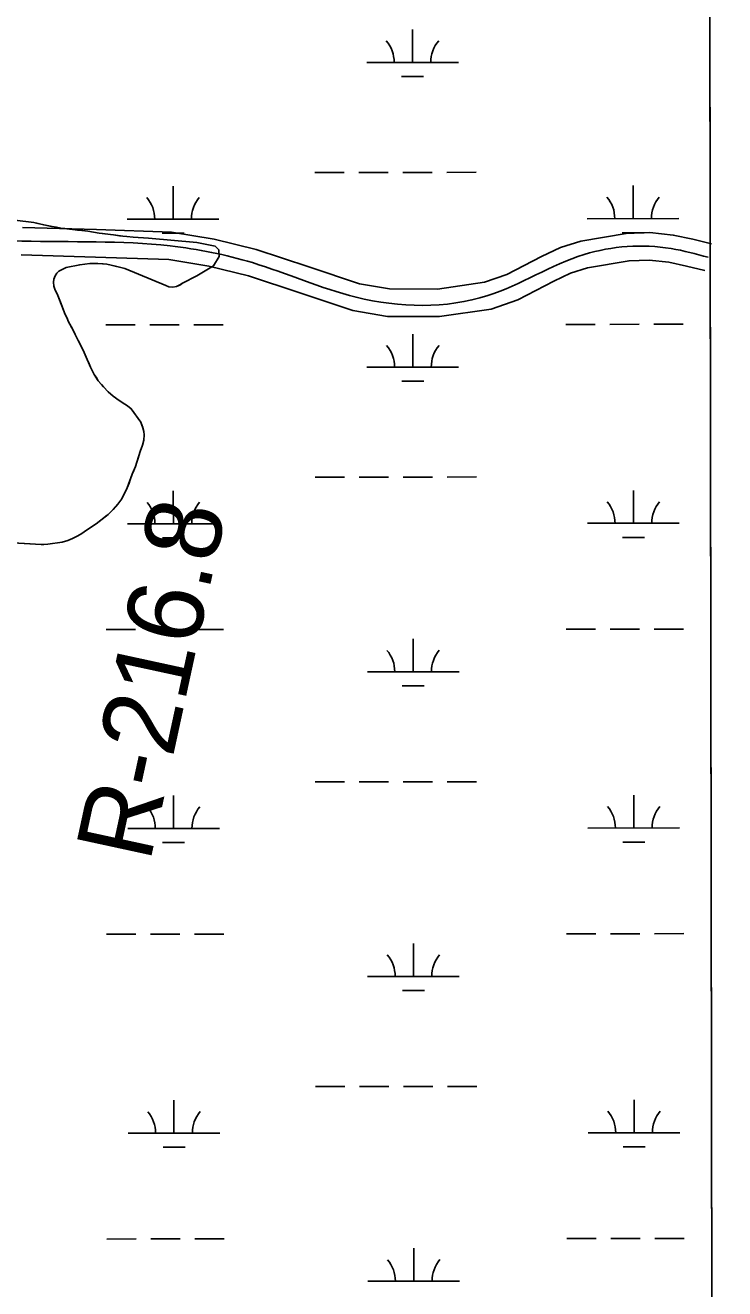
# Model space of a CAD drawing. Extents: x 3297753 to 3335611, y 652252 to 677623.
# Drawn here: x 3332663 to 3333426, y 667352 to 668731 of the extents above; entities that cross this region are included whole.
import ezdxf

# ---------------------------------------------------------------- set-up
doc = ezdxf.new("R2010")
doc.units = 0
for name, color, linetype in [('V-GRID-FRAM', 7, 'Continuous'), ('V-RIVR-RANG-IDEN', 7, 'Continuous'), ('V-ROAD-CNTR', 7, 'Continuous'), ('V-SITE-VEGE', 7, 'Continuous'), ('V-TOPO-SHOR', 7, 'Continuous'), ('V-WETL-SWMP', 7, 'Continuous')]:
    doc.layers.add(name, color=color, linetype=linetype)

msp = doc.modelspace()

# ---------------------------------------------------------------- linework, layer by layer
at = {"layer": 'V-GRID-FRAM'}
msp.add_lwpolyline([(3301859.6, 675814.9), (3333399.1, 675847), (3333425.5, 657662.7), (3301870.2, 657630.6), (3301859.6, 675814.9)], dxfattribs=at)
at = {"layer": 'V-ROAD-CNTR'}
for points in [[(3332659.6, 668510.5), (3332740.1, 668508.1), (3332821.9, 668505.3), (3332868.7, 668497.6), (3332914.5, 668486.4), (3332971.7, 668467.4), (3333027, 668448.9), (3333060, 668443.4), (3333112.3, 668443.2), (3333163.5, 668450.7), (3333187.9, 668459.1), (3333225.6, 668478.7), (3333246.3, 668488.5), (3333268.7, 668495.6), (3333318.1, 668504), (3333344, 668505), (3333369.4, 668502.2), (3333390.6, 668497.5), (3333411, 668492.5)], [(3332658, 668480.6), (3332739.1, 668478.1), (3332819, 668475.4), (3332862.7, 668468.2), (3332906.1, 668457.5), (3332962.2, 668438.9), (3333019.7, 668419.7), (3333057.5, 668413.4), (3333114.5, 668413.2), (3333170.6, 668421.4), (3333199.8, 668431.4), (3333239, 668451.8), (3333257.3, 668460.5), (3333275.8, 668466.3), (3333321.2, 668474.1), (3333343, 668474.9), (3333364.5, 668472.5), (3333383.8, 668468.3), (3333403.8, 668463.4)]]:
    msp.add_lwpolyline(points, dxfattribs=at)
msp.add_spline([(3332071.4, 668579.6), (3332117.2, 668562.2), (3332220.8, 668537.7), (3332407, 668516.5), (3332658.8, 668495.6), (3332820.5, 668490.3), (3332910.3, 668472), (3333023.4, 668434.3), (3333167.1, 668436.1), (3333272.2, 668480.9), (3333367, 668487.4), (3333407.4, 668477.9)], degree=3, dxfattribs=at)
at = {"layer": 'V-SITE-VEGE'}
for p, q in [((3333409.4, 668744.9), (3333413.7, 665780.8)), ((3332671.7, 668515.7), (3332651.2, 668518.5)), ((3332682.6, 668513.2), (3332671.7, 668515.7)), ((3332701.3, 668509.8), (3332682.6, 668513.2)), ((3332714, 668508.1), (3332701.3, 668509.8)), ((3332730.8, 668506.4), (3332714, 668508.1)), ((3332736.9, 668505.4), (3332730.8, 668506.4)), ((3332743.1, 668504.3), (3332736.9, 668505.4)), ((3332758.9, 668502.3), (3332743.1, 668504.3)), ((3332768.8, 668500.9), (3332758.9, 668502.3)), ((3332773.4, 668500.7), (3332768.8, 668500.9)), ((3332780.3, 668499.9), (3332773.4, 668500.7)), ((3332796.8, 668498.6), (3332780.3, 668499.9)), ((3332849.8, 668493.9), (3332796.8, 668498.6)), ((3332869.6, 668490.1), (3332849.8, 668493.9)), ((3332873.7, 668485.9), (3332869.6, 668490.1)), ((3332874.1, 668478.7), (3332873.7, 668485.9)), ((3332707.1, 668466.7), (3332722, 668469.8)), ((3332722, 668469.8), (3332733, 668471)), ((3332733, 668471), (3332736.8, 668471.2)), ((3332736.8, 668471.2), (3332741.7, 668471.2)), ((3332741.7, 668471.2), (3332751.6, 668470.2)), ((3332751.6, 668470.2), (3332756.4, 668469.2)), ((3332756.4, 668469.2), (3332771.3, 668465.5)), ((3332849.6, 668457.7), (3332867.9, 668468.7)), ((3332867.9, 668468.7), (3332874.1, 668478.7)), ((3332693.3, 668450.6), (3332693.7, 668454.1)), ((3332693.7, 668454.1), (3332695.1, 668457.6)), ((3332695.1, 668457.6), (3332697, 668460.6)), ((3332697, 668460.6), (3332699.2, 668462.8)), ((3332699.2, 668462.8), (3332702.8, 668464.7)), ((3332702.8, 668464.7), (3332707.1, 668466.7)), ((3332771.3, 668465.5), (3332815.8, 668446.9)), ((3332834, 668449.6), (3332849.6, 668457.7)), ((3332693.8, 668446.4), (3332693.3, 668450.6)), ((3332695.1, 668442.1), (3332693.8, 668446.4)), ((3332696.7, 668439.4), (3332695.1, 668442.1)), ((3332815.8, 668446.9), (3332819.3, 668445.5)), ((3332819.3, 668445.5), (3332823.4, 668445.3)), ((3332823.4, 668445.3), (3332827.4, 668446.1)), ((3332827.4, 668446.1), (3332831, 668447.7)), ((3332831, 668447.7), (3332834, 668449.6)), ((3332698, 668436.3), (3332696.7, 668439.4)), ((3332706.2, 668415.3), (3332698, 668436.3)), ((3332708.2, 668411.3), (3332706.2, 668415.3)), ((3332709.5, 668408.2), (3332708.2, 668411.3)), ((3332715.1, 668397.4), (3332709.5, 668408.2)), ((3332716.8, 668393.4), (3332715.1, 668397.4)), ((3332720.3, 668386.9), (3332716.8, 668393.4)), ((3332725.7, 668376.3), (3332720.3, 668386.9)), ((3332728, 668371.2), (3332725.7, 668376.3)), ((3332733.6, 668358), (3332728, 668371.2)), ((3332737.8, 668349.9), (3332733.6, 668358)), ((3332742.2, 668343.1), (3332737.8, 668349.9)), ((3332747.9, 668336.3), (3332742.2, 668343.1)), ((3332752.9, 668330.9), (3332747.9, 668336.3)), ((3332758.3, 668326.3), (3332752.9, 668330.9)), ((3332764.9, 668321.5), (3332758.3, 668326.3)), ((3332771, 668317.5), (3332764.9, 668321.5)), ((3332774, 668315.7), (3332771, 668317.5)), ((3332778.1, 668312.5), (3332774, 668315.7)), ((3332788.5, 668298), (3332778.1, 668312.5)), ((3332789.8, 668294.8), (3332788.5, 668298)), ((3332790.8, 668291.9), (3332789.8, 668294.8)), ((3332791.7, 668287.7), (3332790.8, 668291.9)), ((3332790.4, 668272.7), (3332791.7, 668278.3)), ((3332792.1, 668284), (3332791.7, 668287.7)), ((3332791.7, 668278.3), (3332792.1, 668284)), ((3332782.7, 668249.6), (3332788, 668266)), ((3332788, 668266), (3332790.4, 668272.7)), ((3332779.3, 668240.9), (3332782.7, 668249.6)), ((3332773.8, 668226), (3332779.3, 668240.9)), ((3332767.7, 668214.3), (3332773.8, 668226)), ((3332758.3, 668202.4), (3332763.5, 668208.2)), ((3332763.5, 668208.2), (3332767.7, 668214.3)), ((3332739.7, 668186.9), (3332753, 668197.2)), ((3332753, 668197.2), (3332756.2, 668200.2)), ((3332756.2, 668200.2), (3332758.3, 668202.4)), ((3332723, 668175.7), (3332730.5, 668180.7)), ((3332730.5, 668180.7), (3332739.7, 668186.9)), ((3332624.1, 668167.6), (3332679.8, 668164.4)), ((3332679.8, 668164.4), (3332682.9, 668164.3)), ((3332682.9, 668164.3), (3332687.3, 668164.6)), ((3332687.3, 668164.6), (3332702.9, 668166.7)), ((3332702.9, 668166.7), (3332709.1, 668168.6)), ((3332709.1, 668168.6), (3332714.2, 668170.8)), ((3332714.2, 668170.8), (3332718.5, 668173.1)), ((3332718.5, 668173.1), (3332723, 668175.7))]:
    msp.add_line(p, q, dxfattribs=at)
at = {"layer": 'V-TOPO-SHOR'}
for points in [[(3332651.2, 668518.5), (3332671.7, 668515.7), (3332676.1, 668514.7), (3332679.6, 668513.9), (3332682.6, 668513.2), (3332686.1, 668512.6), (3332691.2, 668511.6), (3332696.7, 668510.6), (3332701.3, 668509.8), (3332705.7, 668509.2), (3332710.8, 668508.6), (3332714, 668508.1), (3332719.5, 668507.5), (3332725.5, 668507), (3332730.8, 668506.4)], [(3332730.8, 668506.4), (3332736.9, 668505.4), (3332743.1, 668504.3), (3332746.8, 668503.8), (3332752.6, 668503.1), (3332758.9, 668502.3), (3332765.3, 668501.4), (3332768.8, 668500.9), (3332773.4, 668500.7), (3332780.3, 668499.9), (3332796.8, 668498.6), (3332849.8, 668493.9), (3332869.6, 668490.1), (3332873.7, 668485.9), (3332874.1, 668478.7), (3332867.9, 668468.7), (3332849.6, 668457.7), (3332834, 668449.6), (3332831, 668447.7), (3332827.4, 668446.1), (3332823.4, 668445.3), (3332819.3, 668445.5), (3332815.8, 668446.9), (3332771.3, 668465.5), (3332761, 668468), (3332756.4, 668469.2), (3332751.6, 668470.2), (3332747.4, 668470.6), (3332741.7, 668471.2), (3332736.8, 668471.2), (3332733, 668471), (3332722, 668469.8), (3332707.1, 668466.7), (3332702.8, 668464.7), (3332699.2, 668462.8), (3332697, 668460.6), (3332695.1, 668457.6), (3332693.7, 668454.1), (3332693.3, 668450.6), (3332693.8, 668446.4), (3332695.1, 668442.1), (3332696.7, 668439.4), (3332698, 668436.3)], [(3332698, 668436.3), (3332701.6, 668427.1), (3332706.2, 668415.3), (3332708.2, 668411.3), (3332709.5, 668408.2), (3332712.6, 668402.3), (3332715.1, 668397.4), (3332716.8, 668393.4), (3332720.3, 668386.9), (3332723.2, 668381.2), (3332725.7, 668376.3), (3332728, 668371.2), (3332730.1, 668366.2), (3332732.1, 668361.7), (3332733.6, 668358), (3332735.9, 668353.7), (3332737.8, 668349.9), (3332740.5, 668345.8), (3332742.2, 668343.1), (3332745.6, 668339), (3332747.9, 668336.3), (3332752.9, 668330.9), (3332758.3, 668326.3), (3332761, 668324.4), (3332764.9, 668321.5), (3332771, 668317.5), (3332774, 668315.7), (3332778.1, 668312.5), (3332788.5, 668298), (3332789.8, 668294.8), (3332790.8, 668291.9), (3332791.7, 668287.7), (3332792.1, 668284), (3332791.7, 668278.3), (3332790.4, 668272.7), (3332788, 668266), (3332785.6, 668258.5), (3332784.6, 668255.3), (3332782.7, 668249.6), (3332781, 668245.2), (3332779.3, 668240.9), (3332777.1, 668234.9), (3332775.7, 668231.2), (3332773.8, 668226), (3332767.7, 668214.3), (3332763.5, 668208.2), (3332761.4, 668205.8), (3332758.3, 668202.4), (3332756.2, 668200.2), (3332753, 668197.2), (3332750.5, 668195.3), (3332744.9, 668190.9), (3332739.7, 668186.9), (3332730.5, 668180.7), (3332723, 668175.7), (3332718.5, 668173.1), (3332714.2, 668170.8), (3332709.1, 668168.6), (3332702.9, 668166.7), (3332687.3, 668164.6), (3332682.9, 668164.3), (3332679.8, 668164.4), (3332624.1, 668167.6)]]:
    msp.add_lwpolyline(points, dxfattribs=at)
at = {"layer": 'V-WETL-SWMP'}
for p, q in [((3333409.4, 668744.9), (3333413.7, 665780.8)), ((3333085, 668690.7), (3333084.9, 668726.7)), ((3333035, 668690.6), (3333135, 668690.7)), ((3333073, 668675.2), (3333097, 668675.2)), ((3332978.3, 668570.5), (3333010.3, 668570.5)), ((3333026.3, 668570.5), (3333058.3, 668570.6)), ((3333074.3, 668570.6), (3333106.3, 668570.6)), ((3333122.3, 668570.6), (3333154.3, 668570.7)), ((3332823.7, 668519.6), (3332823.7, 668555.6)), ((3333325.6, 668520.1), (3333325.6, 668556.1)), ((3332671.7, 668515.7), (3332651.2, 668518.4)), ((3332682.6, 668513.2), (3332671.7, 668515.7)), ((3332701.3, 668509.8), (3332682.6, 668513.2)), ((3332714, 668508.1), (3332701.3, 668509.8)), ((3332773.7, 668519.5), (3332873.7, 668519.6)), ((3333275.6, 668520), (3333375.6, 668520.1)), ((3332730.8, 668506.4), (3332714, 668508.1)), ((3332736.9, 668505.4), (3332730.8, 668506.4)), ((3332743.1, 668504.3), (3332736.9, 668505.4)), ((3332758.9, 668502.3), (3332743.1, 668504.3)), ((3332768.8, 668500.9), (3332758.9, 668502.3)), ((3332773.4, 668500.7), (3332768.8, 668500.9)), ((3332780.3, 668499.9), (3332773.4, 668500.7)), ((3332796.8, 668498.6), (3332780.3, 668499.9)), ((3332849.8, 668493.9), (3332796.8, 668498.6)), ((3332811.7, 668504.1), (3332835.7, 668504.2)), ((3333313.6, 668504.6), (3333337.6, 668504.7)), ((3332869.6, 668490.1), (3332849.8, 668493.9)), ((3332873.7, 668485.9), (3332869.6, 668490.1)), ((3332874.1, 668478.7), (3332873.7, 668485.9)), ((3332707.1, 668466.7), (3332722, 668469.8)), ((3332722, 668469.8), (3332733, 668471)), ((3332733, 668471), (3332736.8, 668471.2)), ((3332736.8, 668471.2), (3332741.7, 668471.2)), ((3332741.7, 668471.2), (3332751.6, 668470.2)), ((3332751.6, 668470.2), (3332756.4, 668469.2)), ((3332756.4, 668469.2), (3332771.3, 668465.5)), ((3332849.6, 668457.7), (3332867.9, 668468.7)), ((3332867.9, 668468.7), (3332874.1, 668478.7)), ((3332693.3, 668450.6), (3332693.7, 668454.1)), ((3332693.7, 668454.1), (3332695.1, 668457.6)), ((3332695.1, 668457.6), (3332697, 668460.6)), ((3332697, 668460.6), (3332699.2, 668462.8)), ((3332699.2, 668462.8), (3332702.8, 668464.7)), ((3332702.8, 668464.7), (3332707.1, 668466.7)), ((3332771.3, 668465.5), (3332815.8, 668446.9)), ((3332834, 668449.6), (3332849.6, 668457.7)), ((3332693.7, 668446.4), (3332693.3, 668450.6)), ((3332695.1, 668442.1), (3332693.7, 668446.4)), ((3332696.7, 668439.4), (3332695.1, 668442.1)), ((3332815.8, 668446.9), (3332819.3, 668445.5)), ((3332819.3, 668445.5), (3332823.4, 668445.3)), ((3332823.4, 668445.3), (3332827.4, 668446.1)), ((3332827.4, 668446.1), (3332831, 668447.6)), ((3332831, 668447.6), (3332834, 668449.6)), ((3332698, 668436.3), (3332696.7, 668439.4)), ((3332706.2, 668415.3), (3332698, 668436.3)), ((3332708.2, 668411.3), (3332706.2, 668415.3)), ((3332709.5, 668408.2), (3332708.2, 668411.3)), ((3332715.1, 668397.4), (3332709.5, 668408.2)), ((3332750.4, 668404.1), (3332782.4, 668404.1)), ((3332798.4, 668404.1), (3332830.4, 668404.2)), ((3332846.4, 668404.2), (3332878.4, 668404.2)), ((3333252.3, 668404.6), (3333284.3, 668404.6)), ((3333300.3, 668404.6), (3333332.3, 668404.7)), ((3333348.3, 668404.7), (3333380.3, 668404.7)), ((3332716.8, 668393.4), (3332715.1, 668397.4)), ((3332720.3, 668386.9), (3332716.8, 668393.4)), ((3332725.7, 668376.3), (3332720.3, 668386.9)), ((3333085.3, 668358), (3333085.3, 668394)), ((3332728, 668371.2), (3332725.7, 668376.3)), ((3332733.6, 668358), (3332728, 668371.2)), ((3332737.8, 668349.9), (3332733.6, 668358)), ((3333035.3, 668357.9), (3333135.3, 668358)), ((3332742.2, 668343.1), (3332737.8, 668349.9)), ((3332747.9, 668336.3), (3332742.2, 668343.1)), ((3332752.9, 668330.9), (3332747.9, 668336.3)), ((3332758.3, 668326.3), (3332752.9, 668330.9)), ((3333073.3, 668342.5), (3333097.3, 668342.6)), ((3332764.9, 668321.5), (3332758.3, 668326.3)), ((3332771, 668317.5), (3332764.9, 668321.5)), ((3332774, 668315.7), (3332771, 668317.5)), ((3332778.1, 668312.5), (3332774, 668315.7)), ((3332788.5, 668298), (3332778.1, 668312.5)), ((3332789.8, 668294.7), (3332788.5, 668298)), ((3332790.8, 668291.8), (3332789.8, 668294.7)), ((3332791.7, 668287.7), (3332790.8, 668291.8)), ((3332790.4, 668272.6), (3332791.7, 668278.3)), ((3332792.1, 668284), (3332791.7, 668287.7)), ((3332791.7, 668278.3), (3332792.1, 668284)), ((3332782.7, 668249.6), (3332788, 668266)), ((3332788, 668266), (3332790.4, 668272.6)), ((3332779.3, 668240.9), (3332782.7, 668249.6)), ((3332773.8, 668226), (3332779.3, 668240.9)), ((3332978.6, 668237.8), (3333010.6, 668237.8)), ((3333026.6, 668237.9), (3333058.6, 668237.9)), ((3333074.6, 668237.9), (3333106.6, 668237.9)), ((3333122.6, 668237.9), (3333154.6, 668238)), ((3332767.7, 668214.3), (3332773.8, 668226)), ((3332824.1, 668186.9), (3332824, 668222.9)), ((3333326, 668187.4), (3333325.9, 668223.4)), ((3332758.3, 668202.4), (3332763.5, 668208.2)), ((3332763.5, 668208.2), (3332767.7, 668214.3)), ((3332739.7, 668186.9), (3332753, 668197.1)), ((3332753, 668197.1), (3332756.2, 668200.2)), ((3332756.2, 668200.2), (3332758.3, 668202.4)), ((3332723, 668175.7), (3332730.5, 668180.7)), ((3332730.5, 668180.7), (3332739.7, 668186.9)), ((3332774.1, 668186.9), (3332874.1, 668187)), ((3333276, 668187.4), (3333376, 668187.5)), ((3332624.1, 668167.6), (3332679.8, 668164.4)), ((3332679.8, 668164.4), (3332682.9, 668164.3)), ((3332682.9, 668164.3), (3332687.3, 668164.6)), ((3332687.3, 668164.6), (3332702.9, 668166.7)), ((3332702.9, 668166.7), (3332709.1, 668168.6)), ((3332709.1, 668168.6), (3332714.2, 668170.8)), ((3332714.2, 668170.8), (3332718.5, 668173.1)), ((3332718.5, 668173.1), (3332723, 668175.7)), ((3332812.1, 668171.5), (3332836.1, 668171.5)), ((3333314, 668172), (3333338, 668172)), ((3332750.8, 668071.4), (3332782.8, 668071.4)), ((3332798.8, 668071.4), (3332830.8, 668071.5)), ((3332846.8, 668071.5), (3332878.8, 668071.5)), ((3333252.7, 668071.9), (3333284.7, 668071.9)), ((3333300.7, 668072), (3333332.7, 668072)), ((3333348.7, 668072), (3333380.7, 668072)), ((3333085.7, 668025.3), (3333085.6, 668061.3)), ((3333035.7, 668025.3), (3333135.7, 668025.4)), ((3333073.7, 668009.9), (3333097.7, 668009.9)), ((3332978.9, 667905.1), (3333010.9, 667905.2)), ((3333026.9, 667905.2), (3333058.9, 667905.2)), ((3333074.9, 667905.2), (3333106.9, 667905.3)), ((3333122.9, 667905.3), (3333154.9, 667905.3)), ((3332824.4, 667854.2), (3332824.4, 667890.2)), ((3333326.3, 667854.7), (3333326.3, 667890.7)), ((3332774.4, 667854.2), (3332874.4, 667854.3)), ((3333276.3, 667854.7), (3333376.3, 667854.8)), ((3332812.4, 667838.8), (3332836.4, 667838.8)), ((3333314.3, 667839.3), (3333338.3, 667839.3)), ((3332751.1, 667738.7), (3332783.1, 667738.8)), ((3332799.1, 667738.8), (3332831.1, 667738.8)), ((3332847.1, 667738.8), (3332879.1, 667738.9)), ((3333253, 667739.2), (3333285, 667739.3)), ((3333301, 667739.3), (3333333, 667739.3)), ((3333349, 667739.3), (3333381, 667739.4)), ((3333086, 667692.6), (3333086, 667728.6)), ((3333036, 667692.6), (3333136, 667692.7)), ((3333074, 667677.2), (3333098, 667677.2)), ((3332979.3, 667572.5), (3333011.3, 667572.5)), ((3333027.3, 667572.5), (3333059.3, 667572.5)), ((3333075.3, 667572.6), (3333107.3, 667572.6)), ((3333123.3, 667572.6), (3333155.3, 667572.6)), ((3332824.7, 667521.6), (3332824.7, 667557.6)), ((3333326.6, 667522.1), (3333326.6, 667558.1)), ((3332774.7, 667521.5), (3332874.7, 667521.6)), ((3333276.6, 667522), (3333376.6, 667522.1)), ((3332812.8, 667506.1), (3332836.8, 667506.1)), ((3333314.7, 667506.6), (3333338.7, 667506.6)), ((3332751.4, 667406), (3332783.4, 667406.1)), ((3332799.4, 667406.1), (3332831.4, 667406.1)), ((3332847.4, 667406.1), (3332879.4, 667406.2)), ((3333253.4, 667406.6), (3333285.4, 667406.6)), ((3333301.4, 667406.6), (3333333.4, 667406.6)), ((3333349.4, 667406.7), (3333381.4, 667406.7)), ((3333086.3, 667360), (3333086.3, 667396)), ((3333036.3, 667359.9), (3333136.3, 667360))]:
    msp.add_line(p, q, dxfattribs=at)
for centre, start, end in [((3333029.7, 668691.1), 359.2865, 40.8301), ((3333140.2, 668691.2), 139.2865, 180.8301), ((3332768.5, 668520), 359.2865, 40.8301), ((3332879, 668520.1), 139.2865, 180.8301), ((3333270.4, 668520.5), 359.2865, 40.8301), ((3333380.9, 668520.6), 139.2865, 180.8301), ((3333030.1, 668358.4), 359.2865, 40.8301), ((3333140.6, 668358.5), 139.2865, 180.8301), ((3332768.8, 668187.3), 359.2865, 40.8301), ((3332879.3, 668187.4), 139.2865, 180.8301), ((3333270.7, 668187.8), 359.2865, 40.8301), ((3333381.2, 668187.9), 139.2865, 180.8301), ((3333030.4, 668025.7), 359.2865, 40.8301), ((3333140.9, 668025.8), 139.2865, 180.8301), ((3332769.2, 667854.6), 359.2865, 40.8301), ((3332879.6, 667854.8), 139.2865, 180.8301), ((3333271.1, 667855.2), 359.2865, 40.8301), ((3333381.6, 667855.3), 139.2865, 180.8301), ((3333030.8, 667693.1), 359.2865, 40.8301), ((3333141.2, 667693.2), 139.2865, 180.8301), ((3332769.5, 667522), 359.2865, 40.8301), ((3332880, 667522.1), 139.2865, 180.8301), ((3333271.4, 667522.5), 359.2865, 40.8301), ((3333381.9, 667522.6), 139.2865, 180.8301), ((3333031.1, 667360.4), 359.2865, 40.8301), ((3333141.6, 667360.5), 139.2865, 180.8301)]:
    msp.add_arc(centre, 35.2, start, end, dxfattribs=at)

# ---------------------------------------------------------------- texts
at = {"layer": 'V-RIVR-RANG-IDEN'}
msp.add_text('R-216.8', height=83, rotation=77.7641, dxfattribs=at).set_placement((3332798.4, 667816))

doc.saveas('drawing.dxf')
